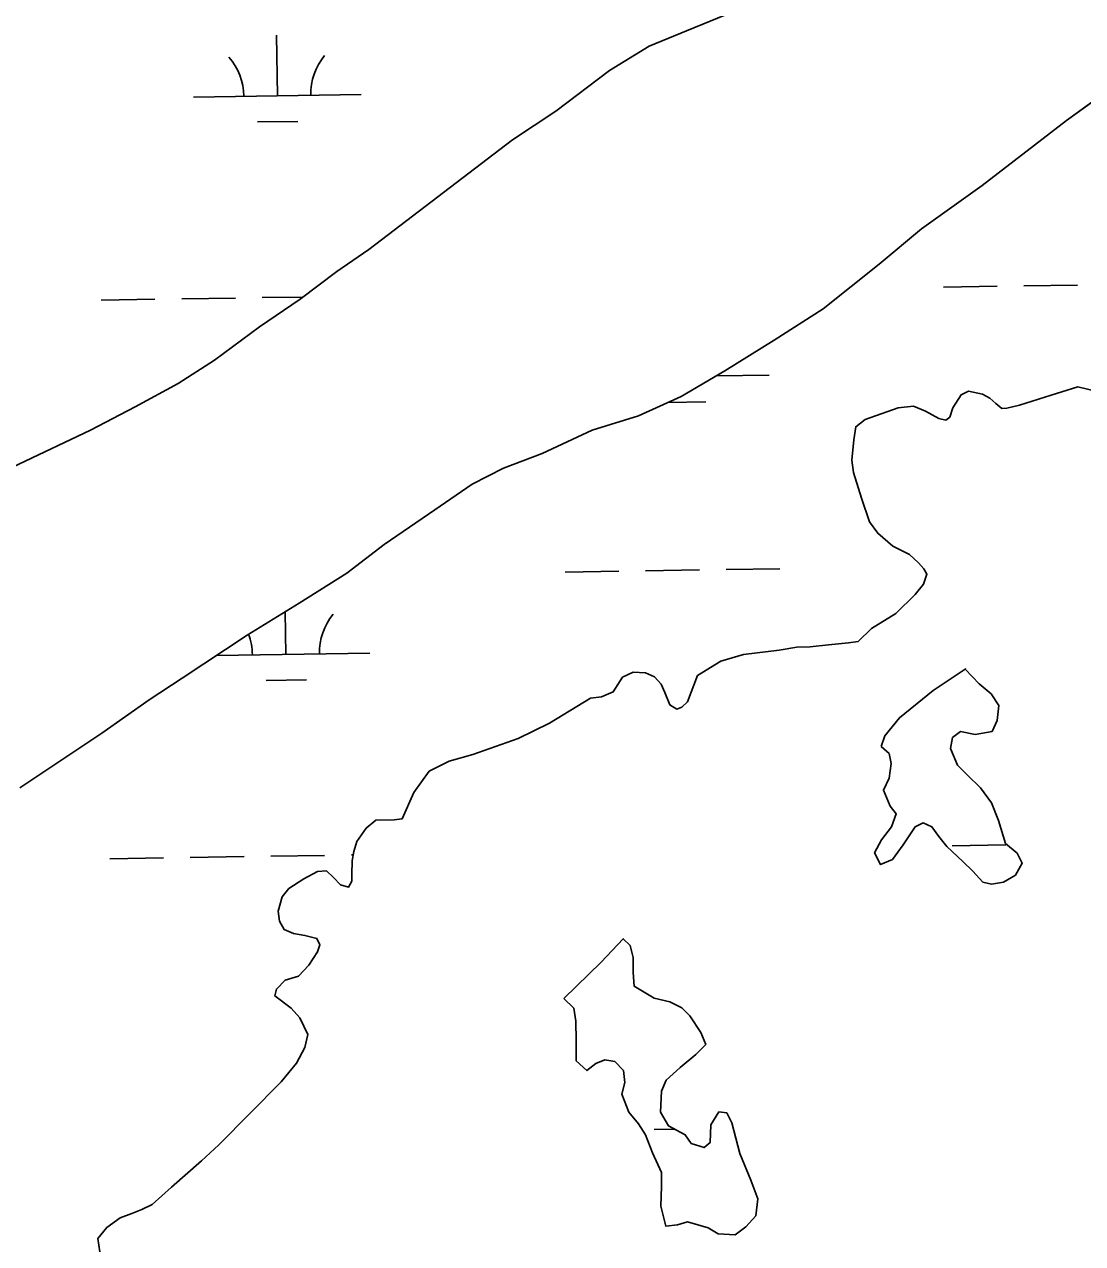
# Model space of a CAD drawing. Extents: x 3823584 to 3861785, y 301729 to 327625.
# Drawn here: x 3841356 to 3841986, y 310922 to 311648 of the extents above; entities that cross this region are included whole.
import ezdxf

# ---------------------------------------------------------------- set-up
doc = ezdxf.new("R2010")
doc.units = 0
doc.layers.add('V-TOPO-SHOR', color=7, linetype='Continuous')
doc.layers.add('V-WETL-SWMP', color=7, linetype='Continuous')

msp = doc.modelspace()

# ---------------------------------------------------------------- linework, layer by layer
at = {"layer": 'V-TOPO-SHOR'}
msp.add_line((3841916.52, 311264.3), (3841916.98, 311264.65), dxfattribs=at)
for points in [[(3841309.8, 311366), (3841395.25, 311406.48), (3841422.02, 311420.56), (3841447.61, 311434.43), (3841469.25, 311448.3), (3841496.01, 311468.09), (3841520.21, 311484.53), (3841542.04, 311500.96), (3841561.13, 311514.22), (3841646.7, 311579.54), (3841672.67, 311596.57), (3841704.54, 311620.72), (3841728.15, 311635.18), (3841750.4, 311644.32), (3841778.76, 311655.83), (3841803.76, 311667.54), (3841886.04, 311711.95), (3841916.75, 311728.99), (3841950, 311750.58), (3841975.58, 311769.19), (3841992.89, 311782.06)], [(3842010.03, 311614.93), (3841976.78, 311590.98), (3841926.62, 311552.18), (3841890.42, 311526.45), (3841865.25, 311505.47), (3841831.81, 311478.76), (3841802.69, 311460.14), (3841773.37, 311441.91), (3841747.19, 311426.66), (3841721.79, 311415.15), (3841694.22, 311406.59), (3841664.49, 311392.7), (3841641.45, 311383.95), (3841622.75, 311374.43), (3841600.51, 311359.19), (3841570.41, 311338.4), (3841547.98, 311321.38), (3841519.65, 311303.55), (3841488.75, 311284.53)], [(3841551.06, 311137.94), (3841551.05, 311142.07), (3841551.32, 311150.04), (3841552.19, 311155.65), (3841553.94, 311161.56), (3841559.52, 311169.54), (3841565.41, 311174.28), (3841576.33, 311174.61), (3841581.05, 311175.21), (3841588.09, 311190.88), (3841597.2, 311203.59), (3841608.98, 311209.53), (3841623.14, 311213.41), (3841650.26, 311222.93), (3841668.83, 311232.14), (3841693.28, 311246.97), (3841699.77, 311247.87), (3841706.84, 311250.84), (3841712.42, 311259.42), (3841718.61, 311262.39), (3841725.99, 311262.11), (3841731.31, 311259.77), (3841735.45, 311255.35), (3841737.54, 311250.34), (3841740.51, 311242.97), (3841744.65, 311240.33), (3841747.6, 311241.52), (3841751.13, 311244.78), (3841756.98, 311260.43), (3841770.83, 311269.04), (3841784.39, 311272.91), (3841805.63, 311275.63), (3841816.25, 311277.43), (3841824.22, 311277.46), (3841835.14, 311278.67), (3841846.94, 311279.89), (3841852.83, 311280.79), (3841860.78, 311288.48), (3841875.22, 311297.38), (3841886.69, 311308.63), (3841891.69, 311314.84), (3841893.74, 311320.75), (3841891.96, 311323.99), (3841888.7, 311327.52), (3841883.37, 311332.53), (3841873.33, 311337.51), (3841864.45, 311345.16), (3841859.41, 311351.93), (3841854.65, 311366.08), (3841849.88, 311381.41), (3841848.97, 311388.79), (3841850.12, 311400.89), (3841851.27, 311408.57), (3841856.87, 311413.01), (3841876.62, 311419.86), (3841885.77, 311420.77), (3841892.86, 311417.84), (3841900.84, 311413.44), (3841904.98, 311412.57), (3841907.33, 311414.34), (3841909.09, 311419.96), (3841914.08, 311427.64), (3841918.5, 311429.72), (3841926.77, 311427.98), (3841931.2, 311425.63), (3841934.75, 311422.39), (3841938.3, 311419.45), (3841941.25, 311419.76), (3841948.92, 311421.55), (3841967.79, 311427.51), (3841983.71, 311432.28), (3841995.23, 311429.66)], [(3841488.75, 311284.53), (3841449.99, 311258.98), (3841430.31, 311245.91), (3841402.18, 311226.11), (3841353.18, 311193.63)], [(3841866.49, 311218.11), (3841871.22, 311214), (3841872.42, 311208.1), (3841871.27, 311199.24), (3841867.75, 311192.15), (3841871.9, 311182.72), (3841875.46, 311178.01), (3841872.53, 311170.33), (3841866.65, 311162.64), (3841862.54, 311154.95), (3841866.11, 311147.88), (3841873.18, 311150.85), (3841879.65, 311159.72), (3841886.7, 311170.37), (3841891.41, 311172.74), (3841896.73, 311170.4), (3841900.88, 311164.51), (3841905.62, 311158.62), (3841915.09, 311149.79), (3841921.01, 311143.91), (3841926.93, 311137.43), (3841932.25, 311136.27), (3841939.33, 311137.47), (3841946.4, 311141.62), (3841950.51, 311148.72), (3841947.54, 311154.61), (3841940.44, 311160.49), (3841936.27, 311174.06), (3841932.1, 311184.67), (3841925.58, 311193.5), (3841917.89, 311201.15), (3841911.97, 311207.04), (3841907.81, 311217.06), (3841908.97, 311223.55), (3841913.68, 311227.11), (3841922.54, 311225.36), (3841932.57, 311227.16), (3841935.5, 311233.67), (3841936.65, 311242.52), (3841931.91, 311249.59), (3841924.81, 311255.48), (3841916.52, 311264.3)], [(3841916.52, 311264.3), (3841897.38, 311251.55), (3841877.36, 311235.27), (3841868.54, 311224.62), (3841866.49, 311218.11)], [(3841400.91, 310917.34), (3841399.71, 310925.3), (3841405, 310931.81), (3841412.95, 310937.44), (3841420.02, 310940.12), (3841425.92, 310942.49), (3841432.11, 310945.46), (3841443.59, 310955.83), (3841461.54, 310971.52), (3841471.84, 310981), (3841508.92, 311018.59), (3841518.03, 311029.53), (3841523.02, 311038.99), (3841524.77, 311046.67), (3841520.02, 311056.69), (3841514.98, 311062.28), (3841505.22, 311069.63), (3841506.1, 311073.76), (3841511.4, 311079.09), (3841519.35, 311081.48), (3841525.53, 311087.99), (3841530.52, 311095.97), (3841531.99, 311100.11), (3841530.21, 311103.94), (3841523.12, 311105.69), (3841516.33, 311106.85), (3841510.71, 311109.19), (3841508.04, 311114.2), (3841507.14, 311120.1), (3841509.48, 311128.67), (3841513.59, 311133.7), (3841522.43, 311139.33), (3841530.68, 311143.78), (3841535.99, 311144.09), (3841540.13, 311140.27), (3841544.28, 311135.85), (3841549, 311134.39), (3841551.06, 311137.94)], [(3841677.47, 311068.23), (3841683.39, 311062.34), (3841684.59, 311054.67), (3841684.63, 311042.87), (3841684.66, 311031.06), (3841691.17, 311025.18), (3841696.47, 311029.33), (3841701.78, 311031.7), (3841707.68, 311030.54), (3841713.01, 311025.24), (3841713.62, 311018.16), (3841711.87, 311011.08), (3841716.04, 311000.46), (3841721.96, 310993.4), (3841726.11, 310986.92), (3841730.27, 310976.31), (3841735.62, 310964.52), (3841735.65, 310956.25), (3841735.09, 310944.45), (3841738.08, 310932.65), (3841745.16, 310933.26), (3841751.06, 310935.05), (3841763.46, 310931.55), (3841769.37, 310928.02), (3841779.41, 310927.46), (3841785.89, 310932.2), (3841791.77, 310938.72), (3841792.92, 310948.75), (3841788.76, 310959.96), (3841782.21, 310975.87), (3841777.44, 310994.15), (3841774.47, 311000.05), (3841769.75, 311000.62), (3841765.05, 310992.94), (3841764.49, 310982.31), (3841760.96, 310979.35), (3841753.28, 310981.69), (3841749.72, 310986.99), (3841739.67, 310992.27), (3841734.92, 311000.52), (3841735.48, 311012.92), (3841738.41, 311019.42), (3841746.65, 311027.11), (3841756.07, 311034.82), (3841761.96, 311040.74), (3841758.98, 311047.81), (3841752.46, 311057.83), (3841747.72, 311062.53), (3841740.63, 311066.05), (3841731.18, 311068.38), (3841719.35, 311075.43), (3841718.74, 311083.7), (3841718.71, 311092.55), (3841716.92, 311099.62), (3841712.78, 311103.74)], [(3841712.78, 311103.74), (3841699.54, 311089.84), (3841677.47, 311068.23)]]:
    msp.add_lwpolyline(points, dxfattribs=at)
at = {"layer": 'V-WETL-SWMP'}
for p, q in [((3841506.67, 311605.71), (3841506.11, 311641.71)), ((3841976.78, 311590.98), (3842010.03, 311614.93)), ((3841456.67, 311604.94), (3841556.66, 311606.48)), ((3841494.91, 311590.1), (3841518.9, 311590.47)), ((3841926.62, 311552.19), (3841976.78, 311590.98)), ((3841890.42, 311526.45), (3841926.62, 311552.19)), ((3841865.25, 311505.48), (3841890.42, 311526.45)), ((3841831.81, 311478.76), (3841865.25, 311505.48)), ((3841951.53, 311492.49), (3841983.53, 311492.98)), ((3841497.67, 311485.49), (3841521.98, 311485.86)), ((3841903.53, 311491.75), (3841935.53, 311492.24)), ((3841401.69, 311484.01), (3841433.68, 311484.5)), ((3841449.68, 311484.75), (3841481.68, 311485.24)), ((3841802.69, 311460.14), (3841831.81, 311478.76)), ((3841773.37, 311441.92), (3841802.69, 311460.14)), ((3841747.19, 311426.66), (3841773.37, 311441.92)), ((3841768.21, 311438.91), (3841799.74, 311439.4)), ((3841914.08, 311427.65), (3841909.09, 311419.96)), ((3841918.5, 311429.72), (3841914.08, 311427.65)), ((3841926.77, 311427.98), (3841918.5, 311429.72)), ((3841931.2, 311425.63), (3841926.77, 311427.98)), ((3841983.71, 311432.28), (3841967.79, 311427.51)), ((3841995.23, 311429.66), (3841983.71, 311432.28)), ((3841721.79, 311415.15), (3841747.19, 311426.66)), ((3841739.19, 311423.03), (3841761.98, 311423.38)), ((3841885.77, 311420.77), (3841876.62, 311419.86)), ((3841892.86, 311417.84), (3841885.77, 311420.77)), ((3841934.75, 311422.39), (3841931.2, 311425.63)), ((3841938.3, 311419.45), (3841934.75, 311422.39)), ((3841948.92, 311421.55), (3841941.25, 311419.76)), ((3841967.79, 311427.51), (3841948.92, 311421.55)), ((3841694.22, 311406.59), (3841721.79, 311415.15)), ((3841876.62, 311419.86), (3841856.87, 311413.01)), ((3841900.84, 311413.44), (3841892.86, 311417.84)), ((3841904.98, 311412.57), (3841900.84, 311413.44)), ((3841907.33, 311414.34), (3841904.98, 311412.57)), ((3841909.09, 311419.96), (3841907.33, 311414.34)), ((3841941.25, 311419.76), (3841938.3, 311419.45)), ((3841664.49, 311392.7), (3841694.22, 311406.59)), ((3841851.28, 311408.57), (3841850.12, 311400.89)), ((3841856.87, 311413.01), (3841851.28, 311408.57)), ((3841850.12, 311400.89), (3841848.97, 311388.79)), ((3841641.45, 311383.96), (3841664.49, 311392.7)), ((3841848.97, 311388.79), (3841849.88, 311381.42)), ((3841622.74, 311374.44), (3841641.45, 311383.96)), ((3841849.88, 311381.42), (3841854.65, 311366.09)), ((3841600.51, 311359.19), (3841622.74, 311374.44)), ((3841854.65, 311366.09), (3841859.41, 311351.93)), ((3841570.41, 311338.4), (3841600.51, 311359.19)), ((3841859.41, 311351.93), (3841864.45, 311345.16)), ((3841864.45, 311345.16), (3841873.33, 311337.51)), ((3841547.98, 311321.38), (3841570.41, 311338.4)), ((3841873.33, 311337.51), (3841883.37, 311332.53)), ((3841883.37, 311332.53), (3841888.7, 311327.53)), ((3841888.7, 311327.53), (3841891.96, 311323.99)), ((3841519.65, 311303.55), (3841547.98, 311321.38)), ((3841678.12, 311322.08), (3841710.12, 311322.57)), ((3841726.12, 311322.82), (3841758.11, 311323.31)), ((3841774.11, 311323.56), (3841806.11, 311324.05)), ((3841893.74, 311320.75), (3841891.69, 311314.84)), ((3841891.96, 311323.99), (3841893.74, 311320.75)), ((3841891.69, 311314.84), (3841886.69, 311308.63)), ((3841886.69, 311308.63), (3841875.22, 311297.38)), ((3841488.75, 311284.53), (3841519.65, 311303.55)), ((3841511.8, 311273.08), (3841511.4, 311298.48)), ((3841875.22, 311297.38), (3841860.78, 311288.49)), ((3841449.99, 311258.98), (3841488.75, 311284.53)), ((3841860.78, 311288.49), (3841852.84, 311280.79)), ((3841805.63, 311275.63), (3841784.39, 311272.91)), ((3841816.25, 311277.44), (3841805.63, 311275.63)), ((3841824.22, 311277.46), (3841816.25, 311277.44)), ((3841835.14, 311278.67), (3841824.22, 311277.46)), ((3841846.94, 311279.89), (3841835.14, 311278.67)), ((3841852.84, 311280.79), (3841846.94, 311279.89)), ((3841470.4, 311272.44), (3841561.79, 311273.85)), ((3841770.83, 311269.04), (3841756.98, 311260.44)), ((3841784.39, 311272.91), (3841770.83, 311269.04)), ((3841718.61, 311262.39), (3841712.42, 311259.42)), ((3841725.99, 311262.12), (3841718.61, 311262.39)), ((3841731.31, 311259.77), (3841725.99, 311262.12)), ((3841430.31, 311245.91), (3841449.99, 311258.98)), ((3841500.03, 311257.46), (3841524.03, 311257.83)), ((3841712.42, 311259.42), (3841706.84, 311250.84)), ((3841735.45, 311255.36), (3841731.31, 311259.77)), ((3841737.54, 311250.35), (3841735.45, 311255.36)), ((3841756.98, 311260.44), (3841751.13, 311244.78)), ((3841693.28, 311246.97), (3841668.83, 311232.14)), ((3841699.77, 311247.87), (3841693.28, 311246.97)), ((3841706.84, 311250.84), (3841699.77, 311247.87)), ((3841740.51, 311242.98), (3841737.54, 311250.35)), ((3841402.18, 311226.11), (3841430.31, 311245.91)), ((3841744.65, 311240.33), (3841740.51, 311242.98)), ((3841747.6, 311241.52), (3841744.65, 311240.33)), ((3841751.13, 311244.78), (3841747.6, 311241.52)), ((3841668.83, 311232.14), (3841650.26, 311222.94)), ((3841353.18, 311193.63), (3841402.18, 311226.11)), ((3841650.26, 311222.94), (3841623.14, 311213.41)), ((3841623.14, 311213.41), (3841608.99, 311209.53)), ((3841597.2, 311203.6), (3841588.09, 311190.88)), ((3841608.99, 311209.53), (3841597.2, 311203.6)), ((3841588.09, 311190.88), (3841581.05, 311175.22)), ((3841565.41, 311174.28), (3841559.52, 311169.54)), ((3841576.33, 311174.61), (3841565.41, 311174.28)), ((3841581.05, 311175.22), (3841576.33, 311174.61)), ((3841559.52, 311169.54), (3841553.94, 311161.56)), ((3841553.94, 311161.56), (3841552.19, 311155.65)), ((3841908.66, 311159.11), (3841940.66, 311159.6)), ((3841406.82, 311151.37), (3841438.81, 311151.87)), ((3841454.81, 311152.11), (3841486.81, 311152.61)), ((3841502.8, 311152.85), (3841534.8, 311153.35)), ((3841550.8, 311153.59), (3841551.87, 311153.61)), ((3841552.19, 311155.65), (3841551.32, 311150.04)), ((3841551.32, 311150.04), (3841551.05, 311142.07)), ((3841522.43, 311139.33), (3841513.59, 311133.7)), ((3841530.68, 311143.78), (3841522.43, 311139.33)), ((3841535.99, 311144.09), (3841530.68, 311143.78)), ((3841540.13, 311140.27), (3841535.99, 311144.09)), ((3841544.28, 311135.86), (3841540.13, 311140.27)), ((3841551.06, 311137.94), (3841549, 311134.39)), ((3841551.05, 311142.07), (3841551.06, 311137.94)), ((3841513.59, 311133.7), (3841509.48, 311128.67)), ((3841549, 311134.39), (3841544.28, 311135.86)), ((3841509.48, 311128.67), (3841507.14, 311120.1)), ((3841507.14, 311120.1), (3841508.04, 311114.2)), ((3841508.04, 311114.2), (3841510.71, 311109.2)), ((3841510.71, 311109.2), (3841516.33, 311106.85)), ((3841516.33, 311106.85), (3841523.12, 311105.69)), ((3841523.12, 311105.69), (3841530.21, 311103.94)), ((3841530.21, 311103.94), (3841531.99, 311100.11)), ((3841530.53, 311095.97), (3841525.53, 311087.99)), ((3841531.99, 311100.11), (3841530.53, 311095.97)), ((3841525.53, 311087.99), (3841519.36, 311081.48)), ((3841511.39, 311079.1), (3841506.1, 311073.77)), ((3841519.36, 311081.48), (3841511.39, 311079.1)), ((3841506.1, 311073.77), (3841505.22, 311069.63)), ((3841505.22, 311069.63), (3841514.99, 311062.28)), ((3841514.99, 311062.28), (3841520.02, 311056.69)), ((3841520.02, 311056.69), (3841524.77, 311046.67)), ((3841524.77, 311046.67), (3841523.02, 311038.99)), ((3841523.02, 311038.99), (3841518.03, 311029.54)), ((3841518.03, 311029.54), (3841508.92, 311018.59)), ((3841508.92, 311018.59), (3841471.84, 310981)), ((3841731.25, 310990.18), (3841743.29, 310990.37)), ((3841471.84, 310981), (3841461.54, 310971.52)), ((3841461.54, 310971.52), (3841443.59, 310955.83)), ((3841443.59, 310955.83), (3841432.11, 310945.47)), ((3841425.92, 310942.5), (3841420.03, 310940.12)), ((3841432.11, 310945.47), (3841425.92, 310942.5)), ((3841412.95, 310937.44), (3841405, 310931.81)), ((3841420.03, 310940.12), (3841412.95, 310937.44)), ((3841405, 310931.81), (3841399.71, 310925.3)), ((3841399.71, 310925.3), (3841400.91, 310917.34))]:
    msp.add_line(p, q, dxfattribs=at)
for points in [[(3841992.89, 311782.06), (3841975.58, 311769.19), (3841950, 311750.58), (3841916.75, 311728.99), (3841886.04, 311711.95), (3841803.76, 311667.54), (3841778.76, 311655.84), (3841750.4, 311644.32), (3841728.15, 311635.18), (3841704.54, 311620.72), (3841672.67, 311596.57), (3841646.7, 311579.54)], [(3841646.7, 311579.54), (3841561.13, 311514.22), (3841542.04, 311500.96), (3841520.21, 311484.53), (3841496.01, 311468.09), (3841469.25, 311448.3), (3841447.61, 311434.43), (3841422.02, 311420.56), (3841395.25, 311406.48), (3841309.8, 311366)]]:
    msp.add_lwpolyline(points, dxfattribs=at)
for points in [[(3841866.49, 311218.12), (3841868.54, 311224.61), (3841877.36, 311235.27), (3841897.38, 311251.56), (3841916.52, 311264.3), (3841924.81, 311255.47), (3841931.91, 311249.59), (3841936.65, 311242.52), (3841935.5, 311233.67), (3841932.57, 311227.17), (3841922.54, 311225.36), (3841913.68, 311227.11), (3841908.97, 311223.55), (3841907.81, 311217.06), (3841911.97, 311207.04), (3841917.89, 311201.15), (3841925.58, 311193.5), (3841932.1, 311184.67), (3841936.27, 311174.06), (3841940.44, 311160.49), (3841947.54, 311154.61), (3841950.51, 311148.72), (3841946.4, 311141.62), (3841939.33, 311137.47), (3841932.25, 311136.27), (3841926.93, 311137.43), (3841921.01, 311143.91), (3841915.09, 311149.79), (3841905.62, 311158.62), (3841900.88, 311164.51), (3841896.73, 311170.4), (3841891.41, 311172.74), (3841886.7, 311170.37), (3841879.65, 311159.72), (3841873.18, 311150.85), (3841866.11, 311147.88), (3841862.54, 311154.95), (3841866.65, 311162.64), (3841872.53, 311170.33), (3841875.46, 311178.01), (3841871.91, 311182.72), (3841867.75, 311192.15), (3841871.27, 311199.24), (3841872.42, 311208.1), (3841871.22, 311214)], [(3841677.47, 311068.23), (3841699.54, 311089.84), (3841712.78, 311103.74), (3841716.92, 311099.62), (3841718.71, 311092.55), (3841718.74, 311083.69), (3841719.35, 311075.43), (3841731.18, 311068.39), (3841740.63, 311066.05), (3841747.72, 311062.53), (3841752.46, 311057.83), (3841758.98, 311047.81), (3841761.96, 311040.74), (3841756.07, 311034.82), (3841746.65, 311027.11), (3841738.41, 311019.42), (3841735.48, 311012.92), (3841734.92, 311000.52), (3841739.67, 310992.27), (3841749.72, 310986.99), (3841753.28, 310981.69), (3841760.96, 310979.35), (3841764.49, 310982.31), (3841765.05, 310992.94), (3841769.75, 311000.62), (3841774.47, 311000.05), (3841777.44, 310994.15), (3841782.21, 310975.87), (3841788.75, 310959.95), (3841792.92, 310948.75), (3841791.77, 310938.72), (3841785.89, 310932.21), (3841779.41, 310927.46), (3841769.37, 310928.02), (3841763.46, 310931.55), (3841751.06, 310935.05), (3841745.16, 310933.26), (3841738.08, 310932.65), (3841735.09, 310944.45), (3841735.65, 310956.26), (3841735.62, 310964.52), (3841730.27, 310976.31), (3841726.11, 310986.92), (3841721.96, 310993.4), (3841716.04, 311000.46), (3841711.87, 311011.08), (3841713.62, 311018.16), (3841713.01, 311025.24), (3841707.68, 311030.54), (3841701.78, 311031.7), (3841696.47, 311029.33), (3841691.17, 311025.18), (3841684.66, 311031.06), (3841684.63, 311042.87), (3841684.59, 311054.67), (3841683.39, 311062.34)]]:
    msp.add_lwpolyline(points, close=True, dxfattribs=at)
for centre, start, end in [((3841451.42, 311605.33), 0.11154, 41.6552), ((3841561.9, 311607.04), 140.11153, 181.65519), ((3841804.97, 311439.95), 180.25582, 181.65519), ((3841567.02, 311274.4), 140.11153, 181.65519), ((3841456.55, 311272.7), 0.11154, 20.48591)]:
    msp.add_arc(centre, 35.25, start, end, dxfattribs=at)

doc.saveas('drawing.dxf')
